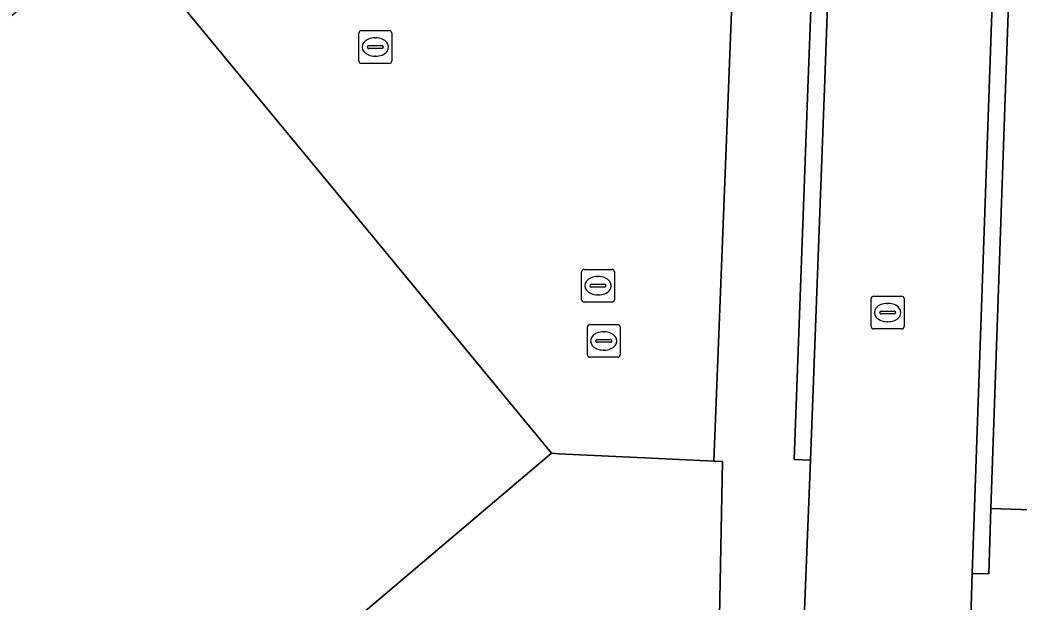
# Model space of a CAD drawing. Extents: x 161087 to 161926, y 382572 to 383873.
# Drawn here: x 161553.87 to 161584.32, y 383484.34 to 383502.09 of the extents above; entities that cross this region are included whole.
import ezdxf

# ---------------------------------------------------------------- set-up
doc = ezdxf.new("R2010")
doc.units = 0
for name, color, linetype in [('IMGEO_Erf', 7, 'Continuous'), ('IMGEO_Kolk', 7, 'Continuous'), ('IMGEO_Pand', 7, 'Continuous'), ('IMGEO_Rijbaan_lokaal_open', 7, 'Continuous'), ('IMGEO_Rioolput', 7, 'Continuous'), ('IMGEO_Voetpad_open', 7, 'Continuous')]:
    doc.layers.add(name, color=color, linetype=linetype)

msp = doc.modelspace()

# ---------------------------------------------------------------- linework, layer by layer
at = {"layer": 'IMGEO_Erf'}
msp.add_lwpolyline([(161556.879, 383504.885), (161560.903, 383500), (161563.944, 383496.31), (161570.07, 383488.877), (161570.287, 383488.866), (161573.123, 383488.728), (161575.018, 383488.636), (161575.464, 383500), (161575.637, 383504.425)], dxfattribs=at)
at = {"layer": 'IMGEO_Kolk'}
for p, q in [((161564.203, 383500.837), (161564.203, 383501.689)), ((161564.278, 383501.763), (161565.13, 383501.763)), ((161564.691, 383501.543), (161564.716, 383501.543)), ((161565.204, 383501.689), (161565.204, 383500.837)), ((161564.462, 383501.257), (161564.462, 383501.269)), ((161564.9, 383501.22), (161564.502, 383501.22)), ((161564.505, 383501.306), (161564.903, 383501.306)), ((161564.946, 383501.269), (161564.946, 383501.257)), ((161564.714, 383500.983), (161564.689, 383500.983)), ((161565.13, 383500.763), (161564.278, 383500.763)), ((161571.166, 383491.878), (161571.166, 383492.73)), ((161571.241, 383492.804), (161572.093, 383492.804)), ((161572.167, 383492.73), (161572.167, 383491.878)), ((161571.468, 383492.347), (161571.866, 383492.347)), ((161571.654, 383492.584), (161571.679, 383492.584)), ((161571.425, 383492.298), (161571.425, 383492.31)), ((161571.863, 383492.261), (161571.465, 383492.261)), ((161571.909, 383492.31), (161571.909, 383492.298)), ((161572.093, 383491.804), (161571.241, 383491.804)), ((161571.677, 383492.024), (161571.652, 383492.024))]:
    msp.add_line(p, q, dxfattribs=at)
for points in [[(161564.203, 383500.837), (161564.203, 383501.689)], [(161564.278, 383501.763), (161565.13, 383501.763)], [(161565.204, 383501.689), (161565.204, 383500.837)], [(161565.13, 383500.763), (161564.278, 383500.763)], [(161571.166, 383491.878), (161571.166, 383492.73)], [(161571.241, 383492.804), (161572.093, 383492.804)], [(161572.167, 383492.73), (161572.167, 383491.878)], [(161572.093, 383491.804), (161571.241, 383491.804)]]:
    msp.add_lwpolyline(points, dxfattribs=at)
for centre, radius, start, end in [((161564.28, 383501.687), 0.0765, 91.552, 178.448), ((161564.28, 383501.687), 0.0765, 91.552, 178.448), ((161565.128, 383501.687), 0.0765, 1.552, 88.448), ((161565.128, 383501.687), 0.0765, 1.552, 88.448), ((161564.502, 383501.266), 0.0403, 85.8775, 175.7526), ((161564.499, 383501.256), 0.0366, 178.938, 274.7102), ((161564.903, 383501.263), 0.043, 264.8664, 352.4533), ((161564.907, 383501.268), 0.0386, 1.7309, 96.639), ((161564.28, 383500.839), 0.0765, 181.552, 268.448), ((161564.28, 383500.839), 0.0765, 181.552, 268.448), ((161565.128, 383500.839), 0.0765, 271.552, 358.448), ((161565.128, 383500.839), 0.0765, 271.552, 358.448), ((161571.243, 383492.728), 0.0765, 91.552, 178.448), ((161571.243, 383492.728), 0.0765, 91.552, 178.448), ((161572.091, 383492.728), 0.0765, 1.552, 88.448), ((161572.091, 383492.728), 0.0765, 1.552, 88.448), ((161571.465, 383492.307), 0.0403, 85.8775, 175.7526), ((161571.87, 383492.309), 0.0386, 1.7309, 96.639), ((161571.462, 383492.297), 0.0366, 178.938, 274.7102), ((161571.866, 383492.304), 0.043, 264.8664, 352.4533), ((161571.243, 383491.88), 0.0765, 181.552, 268.448), ((161571.243, 383491.88), 0.0765, 181.552, 268.448), ((161572.091, 383491.88), 0.0765, 271.552, 358.448), ((161572.091, 383491.88), 0.0765, 271.552, 358.448)]:
    msp.add_arc(centre, radius, start, end, dxfattribs=at)
for centre, major_axis, ratio, start_param, end_param in [((161564.69, 383501.263), (-0.387, 0.002), 0.722429, 4.712389, 7.853982), ((161564.715, 383501.263), (-0.39, 0.002), 0.717154, 1.570796, 4.712389), ((161571.653, 383492.304), (-0.387, 0.002), 0.722429, 4.712389, 7.853982), ((161571.678, 383492.304), (-0.39, 0.002), 0.717154, 1.570796, 4.712389)]:
    msp.add_ellipse(centre, major_axis=major_axis, ratio=ratio, start_param=start_param, end_param=end_param, dxfattribs=at)
at = {"layer": 'IMGEO_Pand'}
msp.add_lwpolyline([(161493.397, 383521.584), (161492.675, 383520.278), (161500, 383511.461), (161509.522, 383500), (161541.096, 383461.838), (161557.43, 383470.846), (161557.473, 383470.748), (161557.669, 383470.856), (161554.853, 383475.972), (161570.07, 383488.877), (161563.944, 383496.31), (161560.903, 383500), (161556.879, 383504.885), (161556.612, 383504.667), (161547.632, 383497.333), (161545.432, 383500), (161544.198, 383501.497), (161540.08, 383506.491), (161537.548, 383504.386), (161520.876, 383524.441)], dxfattribs=at)
msp.add_lwpolyline([(161572.487, 383479.012), (161573.771, 383479.719), (161573.115, 383481.475), (161574.675, 383481.998), (161574.892, 383481.991), (161575.154, 383481.983), (161575.181, 383483.383), (161575.283, 383488.623), (161575.018, 383488.636), (161573.123, 383488.728), (161570.287, 383488.866), (161570.07, 383488.877), (161554.853, 383475.972), (161557.669, 383470.856), (161558.864, 383471.514), (161563.038, 383473.811), (161563.587, 383474.113), (161567.775, 383476.419), (161568.315, 383476.716)], close=True, dxfattribs=at)
at = {"layer": 'IMGEO_Rijbaan_lokaal_open'}
msp.add_lwpolyline([(161583.622, 383506.024), (161583.63, 383506.153), (161584.409, 383530.335), (161584.797, 383542.66), (161579.868, 383542.84), (161579.486, 383532.043), (161578.812, 383511.585), (161578.557, 383504.511), (161578.389, 383500), (161577.968, 383488.668), (161577.751, 383483.333), (161582.829, 383483.204), (161582.899, 383485.209), (161583.413, 383500)], close=True, dxfattribs=at)
at = {"layer": 'IMGEO_Rioolput'}
for p, q in [((161571.066, 383494.486), (161571.918, 383494.486)), ((161570.991, 383493.56), (161570.991, 383494.412)), ((161571.479, 383494.266), (161571.504, 383494.266)), ((161571.992, 383494.412), (161571.992, 383493.56)), ((161571.25, 383493.98), (161571.25, 383493.992)), ((161571.688, 383493.943), (161571.29, 383493.943)), ((161571.293, 383494.029), (161571.691, 383494.029)), ((161571.734, 383493.992), (161571.734, 383493.98)), ((161571.502, 383493.706), (161571.477, 383493.706)), ((161579.818, 383492.743), (161579.818, 383493.595)), ((161579.893, 383493.669), (161580.745, 383493.669)), ((161580.819, 383493.595), (161580.819, 383492.743)), ((161571.918, 383493.486), (161571.066, 383493.486)), ((161580.306, 383493.449), (161580.331, 383493.449)), ((161580.077, 383493.163), (161580.077, 383493.175)), ((161580.515, 383493.126), (161580.117, 383493.126)), ((161580.12, 383493.212), (161580.518, 383493.212)), ((161580.561, 383493.175), (161580.561, 383493.163)), ((161580.745, 383492.669), (161579.893, 383492.669)), ((161580.329, 383492.889), (161580.304, 383492.889))]:
    msp.add_line(p, q, dxfattribs=at)
for points in [[(161571.066, 383494.486), (161571.918, 383494.486)], [(161570.991, 383493.56), (161570.991, 383494.412)], [(161571.992, 383494.412), (161571.992, 383493.56)], [(161579.818, 383492.743), (161579.818, 383493.595)], [(161579.893, 383493.669), (161580.745, 383493.669)], [(161580.819, 383493.595), (161580.819, 383492.743)], [(161571.918, 383493.486), (161571.066, 383493.486)], [(161580.745, 383492.669), (161579.893, 383492.669)]]:
    msp.add_lwpolyline(points, dxfattribs=at)
for centre, radius, start, end in [((161571.068, 383494.41), 0.0765, 91.552, 178.448), ((161571.068, 383494.41), 0.0765, 91.552, 178.448), ((161571.916, 383494.41), 0.0765, 1.552, 88.448), ((161571.916, 383494.41), 0.0765, 1.552, 88.448), ((161571.29, 383493.989), 0.0403, 85.8775, 175.7526), ((161571.287, 383493.979), 0.0366, 178.938, 274.7102), ((161571.691, 383493.986), 0.043, 264.8664, 352.4533), ((161571.695, 383493.991), 0.0386, 1.7309, 96.639), ((161571.068, 383493.562), 0.0765, 181.552, 268.448), ((161571.068, 383493.562), 0.0765, 181.552, 268.448), ((161571.916, 383493.562), 0.0765, 271.552, 358.448), ((161571.916, 383493.562), 0.0765, 271.552, 358.448), ((161579.895, 383493.593), 0.0765, 91.552, 178.448), ((161579.895, 383493.593), 0.0765, 91.552, 178.448), ((161580.743, 383493.593), 0.0765, 1.552, 88.448), ((161580.743, 383493.593), 0.0765, 1.552, 88.448), ((161580.117, 383493.172), 0.0403, 85.8775, 175.7526), ((161580.114, 383493.162), 0.0366, 178.938, 274.7102), ((161580.518, 383493.169), 0.043, 264.8664, 352.4533), ((161580.522, 383493.174), 0.0386, 1.7309, 96.639), ((161579.895, 383492.745), 0.0765, 181.552, 268.448), ((161579.895, 383492.745), 0.0765, 181.552, 268.448), ((161580.743, 383492.745), 0.0765, 271.552, 358.448), ((161580.743, 383492.745), 0.0765, 271.552, 358.448)]:
    msp.add_arc(centre, radius, start, end, dxfattribs=at)
for centre, major_axis, ratio, start_param, end_param in [((161571.478, 383493.986), (-0.387, 0.002), 0.722429, 4.712389, 7.853982), ((161571.503, 383493.986), (-0.39, 0.002), 0.717154, 1.570796, 4.712389), ((161580.305, 383493.169), (-0.387, 0.002), 0.722429, 4.712389, 7.853982), ((161580.33, 383493.169), (-0.39, 0.002), 0.717154, 1.570796, 4.712389)]:
    msp.add_ellipse(centre, major_axis=major_axis, ratio=ratio, start_param=start_param, end_param=end_param, dxfattribs=at)
at = {"layer": 'IMGEO_Voetpad_open'}
for points in [[(161578.812, 383511.585), (161579.486, 383532.043), (161579.868, 383542.84), (161577.061, 383542.949), (161576.958, 383513.429), (161576.807, 383504.405), (161575.637, 383504.425), (161575.464, 383500), (161575.018, 383488.636), (161575.283, 383488.623), (161575.181, 383483.383), (161577.751, 383483.333), (161577.968, 383488.668), (161577.468, 383488.689), (161577.889, 383500), (161578.057, 383504.523), (161578.557, 383504.511)], [(161583.912, 383500), (161584.121, 383506.012), (161583.622, 383506.024), (161583.413, 383500), (161582.899, 383485.209), (161583.399, 383485.198), (161583.468, 383487.193)], [(161577.968, 383488.668), (161578.389, 383500), (161578.557, 383504.511), (161578.057, 383504.523), (161577.889, 383500), (161577.468, 383488.689)]]:
    msp.add_lwpolyline(points, close=True, dxfattribs=at)
for points in [[(161583.63, 383506.153), (161583.622, 383506.024), (161584.121, 383506.012), (161583.912, 383500), (161583.468, 383487.193), (161587.707, 383487.055), (161587.94, 383493.676), (161588.092, 383497.983), (161588.098, 383498.219), (161588.144, 383500), (161588.078, 383500.934), (161588.14, 383501.281), (161588.323, 383508.687), (161588.377, 383510.264), (161588.768, 383520.14), (161588.899, 383523.689), (161589.423, 383541.479)], [(161525.912, 383439.997), (161542.03, 383448.859), (161580.322, 383469.732), (161587.44, 383473.192), (161587.622, 383481.972), (161587.692, 383486.142), (161587.707, 383487.055), (161583.468, 383487.193), (161583.399, 383485.198), (161582.899, 383485.209), (161582.829, 383483.204), (161582.819, 383482.911), (161582.772, 383481.12)]]:
    msp.add_lwpolyline(points, dxfattribs=at)

doc.saveas('drawing.dxf')
